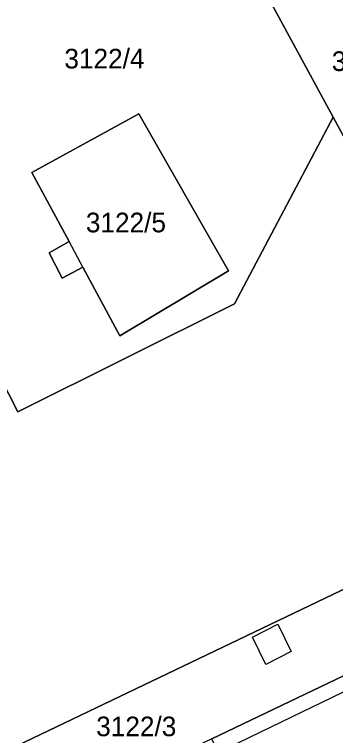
# Model space of a CAD drawing. Extents: x -264070 to -262271, y -1238894 to -1238141.
# Drawn here: x -263195.2 to -263162.5, y -1238467.1 to -1238393.6 of the extents above; entities that cross this region are included whole.
import ezdxf

# ---------------------------------------------------------------- set-up
doc = ezdxf.new("R2010")
doc.units = 0
for name, color, linetype in [('body_kn', 7, 'Continuous'), ('kladpar_druhypozemkov', 7, 'Continuous'), ('kladpar_hranice', 7, 'Continuous'), ('kladpar_parcelnecisla', 7, 'Continuous'), ('kladpar_plochy', 7, 'Continuous'), ('zappar_hrandruhpozemk', 7, 'Continuous')]:
    doc.layers.add(name, color=color, linetype=linetype)

msp = doc.modelspace()

# ---------------------------------------------------------------- linework, layer by layer
at = {"layer": 'body_kn'}
for p, q in [((-263182.55, -1238403.77), (-263182.55, -1238403.77)), ((-263182.55, -1238403.77), (-263182.55, -1238403.77)), ((-263162.72, -1238404.1), (-263162.72, -1238404.1)), ((-263193.45, -1238409.76), (-263193.45, -1238409.76)), ((-263189.67, -1238416.79), (-263189.67, -1238416.79)), ((-263191.69, -1238417.94), (-263191.69, -1238417.94)), ((-263188.25, -1238419.41), (-263188.25, -1238419.41)), ((-263188.25, -1238419.41), (-263188.25, -1238419.41)), ((-263173.38, -1238419.76), (-263173.38, -1238419.76)), ((-263190.36, -1238420.52), (-263190.36, -1238420.52)), ((-263172.77, -1238423.15), (-263172.77, -1238423.15)), ((-263172.77, -1238423.15), (-263172.77, -1238423.15)), ((-263184.5, -1238426.4), (-263184.5, -1238426.4)), ((-263194.88, -1238434.15), (-263194.88, -1238434.15)), ((-263168.35, -1238455.79), (-263168.35, -1238455.79)), ((-263168.35, -1238455.79), (-263168.35, -1238455.79)), ((-263170.96, -1238457.09), (-263170.96, -1238457.09)), ((-263166.99, -1238458.57), (-263166.99, -1238458.57)), ((-263169.57, -1238459.9), (-263169.57, -1238459.9))]:
    msp.add_line(p, q, dxfattribs=at)
at = {"layer": 'kladpar_druhypozemkov'}
for p, q in [((-263185.13, -1238397.01), (-263185.13, -1238397.01)), ((-263183.73, -1238413.05), (-263183.73, -1238413.05)), ((-263182.08, -1238465.05), (-263182.08, -1238465.05))]:
    msp.add_line(p, q, dxfattribs=at)
at = {"layer": 'kladpar_hranice'}
for points in [[(-263175.78, -1238380.08), (-263162.72, -1238404.1), (-263172.77, -1238423.15), (-263194.88, -1238434.15), (-263212.5, -1238399.65)], [(-263175.78, -1238380.08), (-263212.5, -1238399.65), (-263194.88, -1238434.15), (-263172.77, -1238423.15)], [(-263133.05, -1238401.8), (-263132.13, -1238403.5), (-263126.56, -1238413.85), (-263125.72, -1238415.4), (-263120.93, -1238424.31), (-263120.81, -1238425.65), (-263118.71, -1238430.8), (-263129.45, -1238435.85), (-263129.06, -1238436.63), (-263141.74, -1238442.69), (-263162.72, -1238404.1), (-263175.78, -1238380.08)], [(-263172.77, -1238423.15), (-263162.72, -1238404.1), (-263141.74, -1238442.69), (-263197.46, -1238469.33), (-263205.85, -1238453.87), (-263204.16, -1238452.86), (-263205.04, -1238451.28), (-263206.77, -1238452.24), (-263215.03, -1238436.74), (-263218.75, -1238438.85), (-263223.35, -1238429.83), (-263214.85, -1238425.23), (-263221.53, -1238412.75), (-263228.19, -1238400.33), (-263234.83, -1238387.93), (-263235.14, -1238387.34), (-263244.18, -1238392.32)], [(-263182.55, -1238403.77), (-263173.38, -1238419.76), (-263184.5, -1238426.4), (-263188.25, -1238419.41), (-263190.36, -1238420.52), (-263191.69, -1238417.94), (-263189.67, -1238416.79), (-263193.45, -1238409.76), (-263182.55, -1238403.77)], [(-263193.45, -1238409.76), (-263189.67, -1238416.79), (-263191.69, -1238417.94), (-263190.36, -1238420.52), (-263188.25, -1238419.41), (-263184.5, -1238426.4), (-263173.38, -1238419.76), (-263182.55, -1238403.77), (-263193.45, -1238409.76)], [(-263141.74, -1238442.69), (-263129.06, -1238436.63), (-263125.67, -1238443.93), (-263129.81, -1238445.9), (-263144.73, -1238453), (-263160.01, -1238460.27), (-263175.09, -1238467.45), (-263190.16, -1238474.63), (-263194.67, -1238476.81), (-263198.14, -1238469.66), (-263197.46, -1238469.33), (-263141.74, -1238442.69)], [(-263160.01, -1238460.27), (-263159.39, -1238461.61), (-263154.19, -1238472.62), (-263153.92, -1238473.2), (-263160.47, -1238476.33), (-263160.76, -1238475.78), (-263162.65, -1238476.69), (-263162.37, -1238477.23), (-263168.87, -1238480.34), (-263169.13, -1238479.81), (-263174.42, -1238468.85), (-263175.09, -1238467.45), (-263160.01, -1238460.27)]]:
    msp.add_lwpolyline(points, dxfattribs=at)
at = {"layer": 'kladpar_plochy'}
for p, q in [((-263175.78, -1238380.08), (-263162.72, -1238404.1)), ((-263162.72, -1238404.1), (-263175.78, -1238380.08)), ((-263194.88, -1238434.15), (-263212.5, -1238399.65)), ((-263182.55, -1238403.77), (-263193.45, -1238409.76)), ((-263173.38, -1238419.76), (-263182.55, -1238403.77)), ((-263162.72, -1238404.1), (-263172.77, -1238423.15)), ((-263141.74, -1238442.69), (-263162.72, -1238404.1)), ((-263193.45, -1238409.76), (-263189.67, -1238416.79)), ((-263189.67, -1238416.79), (-263191.69, -1238417.94)), ((-263191.69, -1238417.94), (-263190.36, -1238420.52)), ((-263190.36, -1238420.52), (-263188.25, -1238419.41)), ((-263188.25, -1238419.41), (-263184.5, -1238426.4)), ((-263184.5, -1238426.4), (-263173.38, -1238419.76)), ((-263172.77, -1238423.15), (-263194.88, -1238434.15))]:
    msp.add_line(p, q, dxfattribs=at)
msp.add_lwpolyline([(-263175.78, -1238380.08), (-263212.5, -1238399.65), (-263194.88, -1238434.15), (-263172.77, -1238423.15), (-263162.72, -1238404.1), (-263141.74, -1238442.69), (-263197.46, -1238469.33), (-263205.85, -1238453.87), (-263204.16, -1238452.86), (-263205.04, -1238451.28), (-263206.77, -1238452.24), (-263215.03, -1238436.74), (-263218.75, -1238438.85), (-263223.35, -1238429.83), (-263214.85, -1238425.23), (-263221.53, -1238412.75), (-263228.19, -1238400.33), (-263234.83, -1238387.93)], dxfattribs=at)
for points in [[(-263182.55, -1238403.77), (-263173.38, -1238419.76), (-263184.5, -1238426.4), (-263188.25, -1238419.41), (-263190.36, -1238420.52), (-263191.69, -1238417.94), (-263189.67, -1238416.79), (-263193.45, -1238409.76)], [(-263141.74, -1238442.69), (-263129.06, -1238436.63), (-263125.67, -1238443.93), (-263129.81, -1238445.9), (-263144.73, -1238453), (-263160.01, -1238460.27), (-263175.09, -1238467.45), (-263190.16, -1238474.63), (-263194.67, -1238476.81), (-263198.14, -1238469.66), (-263197.46, -1238469.33)], [(-263160.01, -1238460.27), (-263159.39, -1238461.61), (-263154.19, -1238472.62), (-263153.92, -1238473.2), (-263160.47, -1238476.33), (-263160.76, -1238475.78), (-263162.65, -1238476.69), (-263162.37, -1238477.23), (-263168.87, -1238480.34), (-263169.13, -1238479.81), (-263174.42, -1238468.85), (-263175.09, -1238467.45)]]:
    msp.add_lwpolyline(points, close=True, dxfattribs=at)
at = {"layer": 'zappar_hrandruhpozemk'}
for p, q in [((-263188.25, -1238419.41), (-263189.67, -1238416.79)), ((-263168.35, -1238455.79), (-263166.99, -1238458.57)), ((-263166.99, -1238458.57), (-263169.57, -1238459.9)), ((-263159.39, -1238461.61), (-263174.42, -1238468.85))]:
    msp.add_line(p, q, dxfattribs=at)
msp.add_lwpolyline([(-263169.57, -1238459.9), (-263170.96, -1238457.09), (-263168.35, -1238455.79)], dxfattribs=at)

# ---------------------------------------------------------------- texts
at = {"layer": 'kladpar_parcelnecisla'}
for s, p in [('3122/4', (-263190.146, -1238399.15)), ('3122/2', (-263162.853, -1238399.41)), ('3122/5', (-263187.951, -1238415.85)), ('3122/3', (-263186.899, -1238467.2))]:
    msp.add_text(s, height=2, dxfattribs=at).set_placement(p)

doc.saveas('drawing.dxf')
